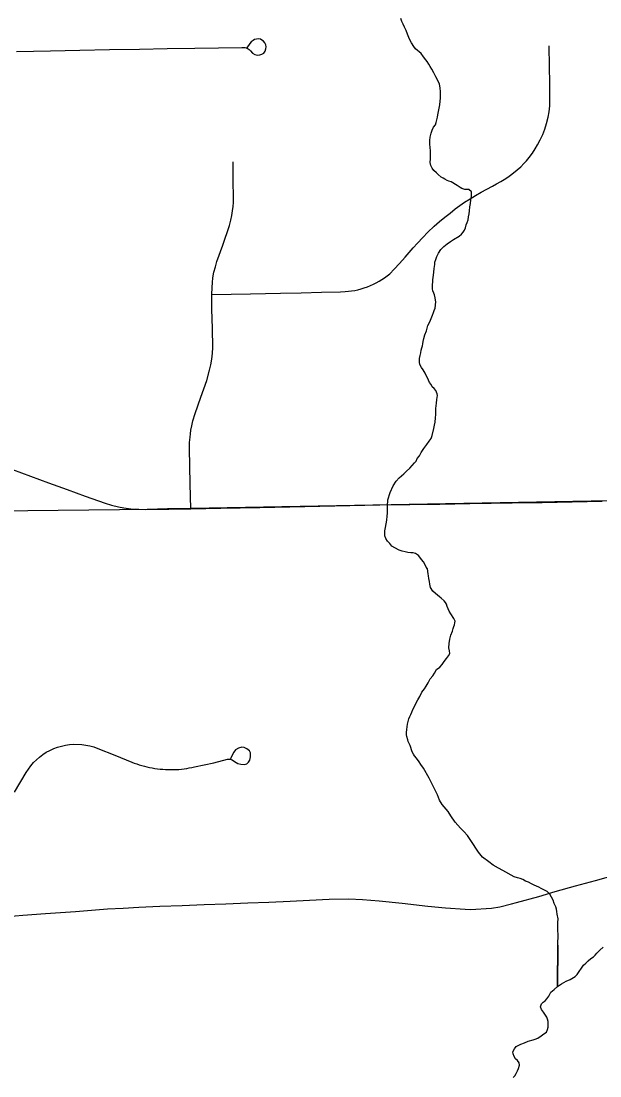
# Model space of a CAD drawing. Extents: x 103424 to 290657, y 38711 to 110967.
# Drawn here: x 127210 to 130397, y 93661 to 99466 of the extents above; entities that cross this region are included whole.
import ezdxf

# ---------------------------------------------------------------- set-up
doc = ezdxf.new("R2010")
doc.units = 0
for name, color, linetype in [('GM_X_Corporation', 7, 'Continuous'), ('GM_X_County_Road', 7, 'Continuous'), ('GM_X_Minor_River', 7, 'Continuous'), ('GM_X_Township_Road', 7, 'Continuous')]:
    doc.layers.add(name, color=color, linetype=linetype)

msp = doc.modelspace()

# ---------------------------------------------------------------- linework, layer by layer
at = {"layer": 'GM_X_Corporation'}
for points in [[(148354.5, 110967.2), (119699, 110967.2), (119716.9, 106542.5), (119719.8, 106322.8), (119720.8, 106006.3), (119709.7, 99445.7), (119706.4, 99064.2), (119663.9, 96690), (127752.9, 96778.3), (127904.6, 96781), (127960.9, 96782.1), (128017.2, 96783.1), (128144.7, 96785.8), (131350.5, 96844.5), (131500.4, 96848.9), (132289.6, 96863.9), (132581, 96869.6), (132838, 96874.6), (133225.9, 96882.3), (133496.3, 96888.5), (133864.7, 96896.9), (134160.1, 96903.7)], [(119639, 84504.6), (119641.6, 85722.3), (119634.5, 87732.9), (119633.9, 87813.5), (119633.9, 87824), (119641.1, 89532.2), (119665, 94023.8), (119663.9, 96690), (127752.9, 96778.3), (127904.6, 96781), (127960.9, 96782.1), (128017.2, 96783.1), (128144.7, 96785.8), (131350.5, 96844.5), (131500.4, 96848.9), (132289.6, 96863.9), (132581, 96869.6), (132838, 96874.6), (133225.9, 96882.3), (133496.3, 96888.5), (133864.7, 96896.9), (134160.1, 96903.7)]]:
    msp.add_lwpolyline(points, dxfattribs=at)
at = {"layer": 'GM_X_County_Road'}
for points in [[(127163.4, 96998.6), (127262.5, 96962.2), (127361.6, 96925.9), (127464.6, 96887.8), (127564, 96851.5), (127673.3, 96813), (127708.9, 96801.9), (127745.8, 96793.1), (127776.3, 96787.4), (127802.4, 96783.6)], [(127802.4, 96783.6), (127830.1, 96780.9), (127859, 96779.8), (127894.2, 96779.2), (128024.6, 96780.6), (128144.8, 96782.6)], [(128144.8, 96782.6), (128309.9, 96785.7), (128417.3, 96787.7), (128524.7, 96789.7), (128689.7, 96793.1), (128854.8, 96796.5), (129019.8, 96799.9), (129102.8, 96801.6), (129185.7, 96803.3), (129350.7, 96805.8), (129515.8, 96808.3), (129680.8, 96810.7), (129797.5, 96812.5), (129914.3, 96814.3), (130079.3, 96817.3), (130244.3, 96820.3), (130409.4, 96823.3)], [(127135.5, 94538.3), (127219.2, 94545.1), (127345.2, 94554.2), (127509.8, 94566.5), (127597.8, 94573.1), (127685.7, 94579.7), (127772.3, 94584.5), (127858.9, 94589.3), (127974.6, 94594.5), (128096.5, 94599.3), (128218.5, 94604.1), (128338.3, 94608.6), (128458.1, 94613.2), (128574.5, 94617.9), (128690.9, 94622.7), (128798.8, 94628.1), (128906.7, 94633.6), (129013.9, 94635.2), (129089.9, 94631.4), (129180.8, 94623.8), (129307.4, 94611.1), (129450.1, 94595.9), (129546.9, 94586.8), (129655.1, 94579.3), (129684.8, 94577.8), (129799.2, 94583.8), (129846.2, 94592.4), (129910.9, 94607.5), (129938.5, 94614.7), (130060.3, 94649.2), (130151.4, 94675.4), (130261.9, 94706.3), (130372.3, 94737.2), (130502.2, 94773.2)]]:
    msp.add_lwpolyline(points, dxfattribs=at)
at = {"layer": 'GM_X_Minor_River'}
for points in [[(129461.5, 99217.2), (129455.3, 99229.3), (129445, 99243.3), (129438.9, 99253.3), (129426.6, 99269.4), (129412.2, 99287.4), (129381.6, 99313.4), (129373.4, 99327.4), (129359, 99347.5), (129352.8, 99359.6), (129344.6, 99375.6), (129338.3, 99393.7), (129330, 99413.9), (129321.7, 99432), (129313.4, 99450.1), (129307.2, 99464.1), (129300.9, 99480.2)], [(129422.7, 97689.6), (129424.6, 97703.7), (129428.4, 97719.9), (129432.2, 97740.2), (129442.1, 97762.5), (129449.8, 97790.9), (129459.7, 97811.2), (129467.5, 97829.4), (129475.4, 97847.7), (129481.3, 97861.9), (129485.2, 97874), (129489.1, 97886.2), (129492.7, 97920.6), (129492.6, 97930.7), (129490.5, 97942.8), (129486.2, 97958.9), (129482.1, 97969), (129477.9, 97981), (129475.7, 97993.2), (129475.6, 98005.3), (129475.5, 98017.4), (129477.3, 98029.5), (129477.2, 98041.6), (129479.1, 98055.8), (129480.9, 98067.9), (129482.8, 98084.1), (129484.6, 98104.3), (129486.4, 98116.5), (129488.3, 98126.6), (129488.2, 98138.7), (129494.1, 98154.9), (129499.9, 98171.2), (129507.8, 98189.4), (129521.7, 98209.8), (129537.7, 98226.1), (129555.7, 98240.4), (129573.7, 98252.7), (129591.7, 98265), (129621.8, 98283.5), (129635.8, 98293.7), (129643.8, 98303.9), (129651.7, 98316.1), (129657.7, 98328.3), (129661.5, 98344.5), (129665.4, 98358.7), (129671.3, 98372.9), (129673.1, 98389), (129677, 98405.2), (129678.8, 98421.4), (129680.6, 98443.7), (129684.4, 98461.9), (129686.2, 98482.1), (129690, 98500.3), (129689.8, 98516.5), (129689.7, 98526.6), (129675.4, 98538.6), (129653.2, 98540.4), (129637, 98544.2), (129626.8, 98550.2), (129610.5, 98562.2), (129578, 98582), (129565.8, 98586), (129555.7, 98589.9), (129543.5, 98595.8), (129533.3, 98601.8), (129523.1, 98607.7), (129506.8, 98621.7), (129496.6, 98631.7), (129482.3, 98643.7), (129474.1, 98657.8), (129465.8, 98671.8), (129461.6, 98687.9), (129463.4, 98708.2), (129465.1, 98732.4), (129464.9, 98752.6), (129462.7, 98770.8), (129460.4, 98788.9), (129460.2, 98809.1), (129462, 98827.3), (129467.8, 98849.6), (129473.7, 98865.8), (129481.6, 98882.1), (129491.5, 98896.3), (129495.4, 98908.5), (129499.3, 98922.6), (129503.1, 98936.8), (129505, 98951), (129508.8, 98969.2), (129512.7, 98987.4), (129516.5, 99005.6), (129518.3, 99025.9), (129520.1, 99042), (129519.9, 99058.2), (129519.7, 99076.4), (129517.4, 99098.6), (129513.1, 99118.7), (129504.8, 99138.9), (129494.5, 99158.9), (129482.1, 99181), (129471.8, 99201.1), (129461.5, 99217.2)], [(129591.8, 96178.1), (129575.3, 96204.2), (129567.1, 96218.2), (129560.8, 96232.3), (129556.7, 96244.4), (129552.5, 96256.5), (129546.3, 96266.5), (129540.1, 96276.6), (129523.8, 96290.6), (129513.6, 96298.5), (129503.4, 96306.5), (129491.2, 96316.5), (129476.9, 96328.5), (129464.6, 96348.5), (129460.3, 96366.7), (129458.1, 96382.8), (129455.9, 96399), (129453.7, 96413.1), (129451.6, 96425.2), (129447.2, 96451.4), (129441, 96461.5), (129434.8, 96473.5), (129426.6, 96489.6), (129414.3, 96503.6), (129406.1, 96515.6), (129397.9, 96525.7), (129381.6, 96535.6), (129369.4, 96539.5), (129355.3, 96539.4), (129339.1, 96541.2), (129324.9, 96545.1), (129308.7, 96549), (129292.5, 96554.9), (129268.1, 96566.8), (129251.9, 96576.7), (129239.6, 96590.8), (129227.3, 96604.8), (129219.1, 96618.8), (129212.8, 96632.9), (129212.7, 96647.1), (129212.5, 96661.2), (129216.3, 96679.4), (129220.1, 96699.7), (129223.9, 96719.9), (129225.7, 96742.2), (129227.5, 96758.3), (129227.3, 96776.5), (129227.1, 96796.7), (129228.7, 96831.1), (129242.4, 96871.6), (129258.1, 96908.1), (129276, 96934.6), (129291.9, 96952.9), (129303.9, 96963.1), (129317.9, 96975.4), (129331.9, 96989.7), (129349.9, 97006), (129363.8, 97020.3), (129375.8, 97034.6), (129385.8, 97044.8), (129391.7, 97059), (129403.6, 97073.2), (129413.5, 97091.5), (129427.4, 97113.9), (129443.3, 97136.2), (129457.2, 97154.6), (129467.1, 97168.8), (129473, 97185), (129482.7, 97223.5), (129486.5, 97241.7), (129490.3, 97259.9), (129492.1, 97282.2), (129493.9, 97300.4), (129493.7, 97318.6), (129493.5, 97334.7), (129495.3, 97348.9), (129497.2, 97363.1), (129499, 97383.3), (129500.9, 97395.4), (129502.8, 97405.5), (129500.6, 97415.6), (129494.4, 97433.7), (129484.1, 97443.7), (129473.9, 97453.7), (129467.7, 97465.8), (129459.5, 97477.8), (129453.3, 97489.9), (129449.2, 97500), (129443, 97512), (129434.7, 97528.1), (129424.4, 97546.2), (129414.1, 97560.2), (129405.9, 97576.3), (129403.7, 97588.4), (129403.5, 97608.6), (129407.3, 97626.8), (129411.2, 97641), (129413, 97655.1), (129416.9, 97667.3), (129420.8, 97679.5), (129422.7, 97689.6)], [(130165.8, 94380.3), (130162.7, 94153.3), (130166, 94385.7), (130167.5, 94436.2), (130165.1, 94464.4), (130164.7, 94504.8), (130166.4, 94525.1), (130162.1, 94551.3), (130159.9, 94565.4), (130157.7, 94579.5), (130153.6, 94591.6), (130145.3, 94609.7), (130139, 94627.8), (130130.7, 94643.9), (130120.4, 94662), (130106.1, 94676), (130087.8, 94685.9), (130073.6, 94691.8), (130061.4, 94699.8), (130047.2, 94705.7), (130035, 94711.7), (130020.8, 94717.6), (130004.5, 94727.5), (129986.3, 94733.4), (129972, 94741.3), (129957.8, 94747.3), (129943.7, 94751.2), (129925.4, 94757), (129862.4, 94790.8), (129838, 94804.7), (129809.5, 94820.5), (129785.1, 94838.5), (129750.5, 94864.4), (129727.9, 94892.5), (129686.8, 94956.7), (129668.3, 94984.8), (129647.8, 95006.8), (129629.4, 95024.8), (129600.8, 95056.9), (129576.1, 95093), (129561.7, 95117.1), (129528.9, 95155.2), (129514.5, 95179.3), (129502.1, 95207.4), (129487.6, 95237.6), (129471.1, 95269.7), (129456.6, 95299.9), (129425.6, 95354.1), (129411.3, 95374.2), (129401, 95390.3), (129386.6, 95410.3), (129376.4, 95422.4), (129370.2, 95432.4), (129364, 95444.4), (129359.8, 95456.5), (129355.6, 95468.6), (129351.5, 95478.7), (129347.3, 95490.7), (129341.1, 95500.8), (129339, 95510.9), (129334.7, 95529), (129332.6, 95539.1), (129332.5, 95551.2), (129334.3, 95567.4), (129336.2, 95581.6), (129338, 95597.7), (129341.8, 95611.9), (129345.7, 95626.1), (129349.6, 95638.3), (129355.5, 95650.4), (129361.5, 95662.6), (129367.4, 95676.8), (129395, 95731.6), (129404.9, 95749.9), (129416.7, 95772.3), (129430.7, 95790.6), (129440.6, 95806.9), (129450.5, 95825.1), (129462.3, 95845.5), (129476.3, 95863.8), (129486.2, 95878), (129498.1, 95898.4), (129516.1, 95910.6), (129528.1, 95924.9), (129540, 95941.2), (129551.9, 95957.5), (129563.9, 95973.8), (129569.8, 95985.9), (129569.6, 96000.1), (129565.4, 96016.2), (129567.1, 96040.5), (129570.9, 96064.7), (129576.7, 96087), (129584.5, 96109.3), (129588.4, 96123.5), (129592.3, 96133.7), (129596.2, 96143.8), (129598.1, 96153.9), (129600, 96164), (129591.8, 96178.1)], [(129918.6, 93783.1), (129918.4, 93793.2), (129926.3, 93809.5), (129936.3, 93823.7), (129962.4, 93836.1), (129982.5, 93842.4), (130002.6, 93852.7), (130028.8, 93859), (130040.8, 93863.1), (130054.9, 93869.3), (130072.9, 93881.6), (130089, 93891.9), (130103, 93902.1), (130108.9, 93916.3), (130112.8, 93928.5), (130112.6, 93944.7), (130112.4, 93960.8), (130108.2, 93972.9), (130104.1, 93985), (130097.9, 93995), (130085.6, 94011.1), (130075.3, 94027.1), (130069.1, 94041.2), (130074.9, 94057.4), (130084.9, 94067.6), (130094.9, 94073.8), (130104.9, 94086), (130114.8, 94100.3), (130126.7, 94122.6), (130144.7, 94136.9), (130162.7, 94153.3), (130184.7, 94167.6), (130210.8, 94182), (130232.9, 94192.4), (130251, 94202.6), (130261, 94208.8), (130271, 94219), (130306.8, 94269.9), (130318.7, 94282.1), (130332.7, 94294.4), (130346.7, 94306.6), (130360.7, 94316.9), (130370.7, 94325.1), (130380.7, 94337.3), (130396.7, 94353.6), (130414.7, 94369.9)], [(129920.1, 93651.8), (129928, 93662), (129936, 93674.2), (129943.9, 93688.4), (129947.8, 93702.6), (129953.6, 93720.8), (129951.5, 93732.9), (129943.2, 93745), (129933, 93755), (129924.8, 93767), (129918.6, 93783.1)]]:
    msp.add_lwpolyline(points, dxfattribs=at)
at = {"layer": 'GM_X_Township_Road'}
for points in [[(127186, 99299.5), (127278.7, 99301.4), (127371.5, 99303.3), (127534, 99306.4), (127696.5, 99309.4), (127861.5, 99312.3), (128014.5, 99315), (128167.5, 99317.7), (128296.8, 99319.5), (128426.2, 99321.4), (128441.3, 99320.2), (128454.9, 99317.5), (128465.9, 99310.1), (128473.3, 99302.2), (128484.7, 99290.7), (128497, 99282), (128509.7, 99279.1), (128524.4, 99280.5), (128535.3, 99283.5), (128546.2, 99290.7), (128553.6, 99301.7), (128558.5, 99313.6), (128559.2, 99324.8), (128557.5, 99335.7), (128552.4, 99346.6), (128545.3, 99356.2), (128536.6, 99362), (128527.8, 99366), (128516.9, 99368.1), (128506.3, 99367.4), (128496.1, 99364.4), (128487.4, 99359.7), (128477.7, 99351.4), (128469.5, 99342.2), (128454, 99319.7)], [(128261.4, 97961.8), (128367.8, 97963.9), (128474.1, 97966), (128639.2, 97969.4), (128751.9, 97971.6), (128864.6, 97973.9), (128968.6, 97976.5), (128994.2, 97977.7), (129012.1, 97979.3), (129029.7, 97981.5), (129047.6, 97984.5), (129065, 97988.2), (129082.3, 97992.7), (129099.4, 97997.9), (129116.6, 98003.8), (129133.2, 98010.4), (129149.6, 98017.7), (129165.4, 98025.7), (129181.3, 98034.4), (129196.6, 98043.7), (129211.5, 98053.6), (129225.9, 98064.1), (129240, 98075.3), (129264.8, 98100.8), (129293.6, 98131.6), (129324.1, 98166.3), (129346.5, 98192.8), (129369.4, 98218.8), (129393.1, 98244.4), (129421.3, 98275), (129448.9, 98303.9), (129483.6, 98337.3), (129513, 98362.8), (129543.8, 98387.7), (129572, 98410), (129600.8, 98432.2), (129651.9, 98468.9), (129683.4, 98487.9), (129711.5, 98505.6), (129743, 98525.3), (129804.8, 98558.4), (129827.9, 98570.9), (129851.9, 98583.9), (129869.8, 98594.4), (129890, 98607.6), (129912, 98623.5), (129941.6, 98647), (129961.2, 98664.8), (129978.7, 98682), (129992.5, 98696.9), (130008, 98715.4), (130025.3, 98738.8), (130040.7, 98762.6), (130053.7, 98785), (130068.6, 98812.2), (130082.3, 98842.3), (130092.9, 98871.3), (130102.6, 98901.9), (130111.8, 98938), (130117, 98967.5), (130120.3, 99000.2), (130121.6, 99035), (130120.3, 99125.3), (130119, 99215.7), (130117, 99329.7)], [(128261.4, 97961.8), (128262.2, 98000.9), (128263.9, 98027.4), (128266.5, 98054.2), (128272.4, 98085), (128280.3, 98114.5), (128288.8, 98142.6), (128320.2, 98233.7), (128357.6, 98341.8), (128365.3, 98371.2), (128370.4, 98395.7), (128374.8, 98422.4), (128378, 98446), (128379.3, 98467.6), (128379.8, 98503.6), (128378.5, 98579.6), (128377.2, 98691)], [(128144.8, 96782.6), (128140.8, 96919.9), (128139, 97016.8), (128137.3, 97113.7), (128138, 97146.9), (128140.5, 97175.8), (128142.7, 97195.1), (128145.8, 97214.5), (128150.4, 97238.7), (128156.6, 97266.5), (128168.9, 97305.8), (128200.5, 97397.2), (128232.2, 97488.6), (128247.6, 97544.9), (128254.8, 97575.3), (128260.4, 97605.2), (128264.2, 97638.3), (128265.3, 97669.1), (128263.3, 97774.6), (128261.3, 97880), (128261.4, 97961.8)], [(127173.4, 95223.1), (127238.2, 95331.1), (127250.5, 95350.1), (127264.1, 95368.2), (127279, 95385.3), (127294.9, 95401.2), (127312.2, 95416), (127330.3, 95429.6), (127349.2, 95441.9), (127369.1, 95452.7), (127389.8, 95462.2), (127410.9, 95470.2), (127432.6, 95476.6), (127454.7, 95481.5), (127477.2, 95484.8), (127499.8, 95486.6), (127545.1, 95485.2), (127567.5, 95482.2), (127589.7, 95477.5), (127611.6, 95471.3), (127632.7, 95463.6), (127726.1, 95426), (127819.5, 95388.4), (127833.3, 95383.1), (127847.1, 95378.1), (127861, 95373.5), (127875.1, 95369.3), (127889.2, 95365.4), (127903.5, 95361.8), (127917.9, 95358.7), (127932.2, 95355.9), (127946.8, 95353.4), (127961.2, 95351.3), (127975.8, 95349.7), (127990.4, 95348.4), (128005.2, 95347.4), (128019.8, 95346.8), (128063.9, 95347.3), (128078.5, 95348.3), (128093.1, 95349.5), (128107.7, 95351.2), (128122.3, 95353.2), (128136.6, 95355.7), (128151.2, 95358.4), (128165.6, 95361.6), (128270.7, 95384.7), (128347.4, 95403.4), (128361.4, 95404.4), (128371.7, 95400.1), (128384.8, 95391.7), (128403.6, 95380.4), (128420.8, 95376), (128439.1, 95375.2), (128453, 95379.3), (128461.7, 95387.3), (128469.4, 95398.3), (128473.5, 95416.9), (128473.8, 95438.9), (128468, 95451), (128453.4, 95461.6), (128438.7, 95468.9), (128425.9, 95471.1), (128407.2, 95465.6), (128390.8, 95456.1), (128381.6, 95442.2), (128369.9, 95422.8), (128362.6, 95405.5)]]:
    msp.add_lwpolyline(points, dxfattribs=at)

doc.saveas('drawing.dxf')
